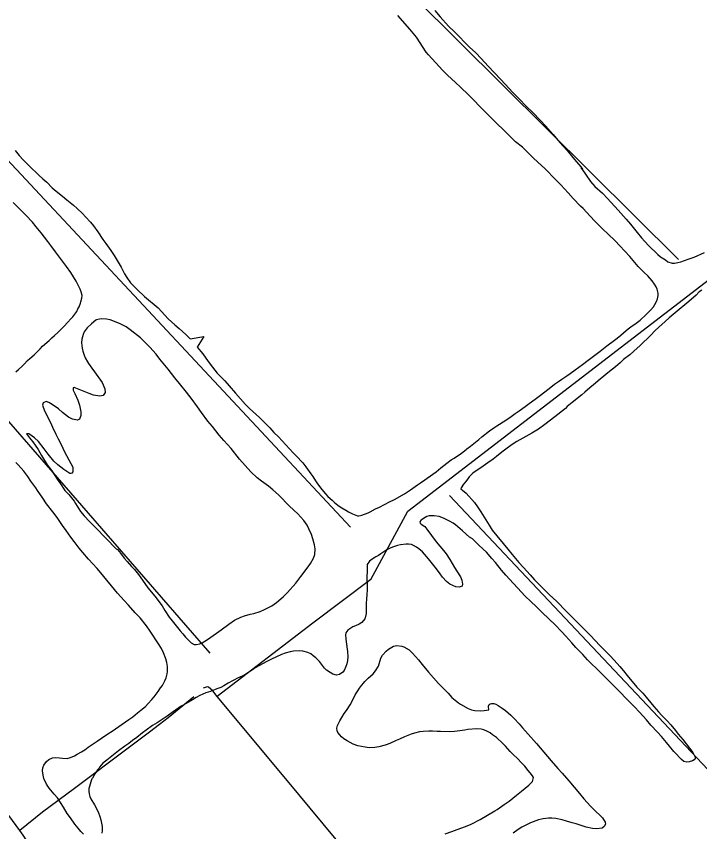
# Model space of a CAD drawing. Extents: x 3392644 to 3430565, y 576657 to 602123.
# Drawn here: x 3397898 to 3399477, y 592018 to 593901 of the extents above; entities that cross this region are included whole.
import ezdxf

# ---------------------------------------------------------------- set-up
doc = ezdxf.new("R2010")
doc.units = 0
doc.layers.add('V-SITE-VEGE', color=7, linetype='Continuous')
doc.layers.add('V-TOPO-SHOR', color=7, linetype='Continuous')

msp = doc.modelspace()

# ---------------------------------------------------------------- linework, layer by layer
at = {"layer": 'V-SITE-VEGE'}
for points in [[(3398864.8, 593914), (3398877.4, 593899.7), (3398896.9, 593877.8), (3398910.1, 593864.8), (3398945.2, 593829.8), (3398959.5, 593816.6), (3398972, 593803.4), (3398988.1, 593785.7), (3399016.7, 593755.9), (3399027.3, 593744.1), (3399044.9, 593725), (3399058.3, 593711.4), (3399077.6, 593692.1), (3399090.8, 593679.7), (3399109.2, 593660.4), (3399120.5, 593647.6), (3399138.3, 593627.6), (3399149.4, 593614.8), (3399160.9, 593601.7), (3399170.9, 593590.8), (3399184.1, 593574.8), (3399191.9, 593565.1), (3399201.9, 593553.4), (3399206.1, 593547.9), (3399202, 593550.6), (3399205.7, 593546.4), (3399213.1, 593536.3), (3399224.8, 593519.6), (3399234.8, 593508.1), (3399252.3, 593492.1), (3399263.6, 593480.4), (3399288.1, 593453.5), (3399306.6, 593432.7), (3399317, 593420.5), (3399332.6, 593401.3)], [(3399023.7, 593638.4), (3399007.9, 593653.5), (3398997.5, 593663.7), (3398981.5, 593679.9), (3398970.8, 593691), (3398953.3, 593708.6), (3398942.7, 593719.6), (3398924.5, 593737.2), (3398912.4, 593748.1), (3398894.2, 593764.8), (3398882.5, 593776.1), (3398866.9, 593793.2), (3398858, 593803), (3398850.4, 593811.7), (3398845.2, 593817.8), (3398822.9, 593852.4), (3398806.9, 593871.3), (3398779.3, 593902.6)], [(3398650.5, 592765.6), (3398659.7, 592760), (3398665.7, 592756.7), (3398674.8, 592752.2), (3398686.3, 592747.4), (3398689.3, 592747.5), (3398693.6, 592748), (3398696.5, 592748.9), (3398710.9, 592754.2), (3398715.4, 592756.4), (3398728.1, 592763.2), (3398737, 592767.6), (3398760.6, 592779.7), (3398771.4, 592785), (3398794.7, 592797.8), (3398808.4, 592807.3), (3398824.8, 592818.7), (3398831.5, 592823.7), (3398842.1, 592830.7), (3398860.2, 592843.1), (3398867.8, 592848.6), (3398879, 592857.9), (3398885.9, 592863.3), (3398892.6, 592869), (3398902.8, 592876.4), (3398909.3, 592880.6), (3398926.4, 592892.3), (3398937.1, 592900.6), (3398939.2, 592902.3), (3398947.6, 592908.4), (3398966.4, 592923.2), (3398973.7, 592929.7), (3398991, 592943.2), (3399001.1, 592950.6), (3399008.1, 592955.2), (3399028.7, 592968.3), (3399041.4, 592976.9), (3399050.7, 592983.8), (3399060, 592989.9), (3399073.9, 592999.5), (3399083.1, 593006.3), (3399096.6, 593016.3), (3399105.9, 593023.7), (3399128.8, 593041.5), (3399141.7, 593051.1), (3399150.3, 593057.4), (3399158.3, 593062.9), (3399169.9, 593070.5), (3399177.7, 593076.2), (3399189.3, 593084.3), (3399206, 593096.5), (3399219, 593106.7), (3399228.5, 593113.5), (3399247, 593127.4), (3399262.2, 593139.6), (3399280.1, 593152.8), (3399286, 593157.4), (3399294.4, 593164.8), (3399306.6, 593175.2), (3399311.9, 593179.4), (3399320.5, 593185.7), (3399326.8, 593190), (3399339, 593199.2), (3399352.5, 593211.3), (3399359.2, 593218.3), (3399363.8, 593223.2), (3399369.7, 593230.1), (3399372.8, 593235.1), (3399376.9, 593242.4), (3399379.6, 593248.2), (3399380.8, 593256.1), (3399380.7, 593261.6), (3399378.8, 593270.4), (3399376.4, 593276.1), (3399372.5, 593282.4), (3399366.8, 593289.6), (3399356.8, 593301.1), (3399348.4, 593309.5), (3399334.7, 593323.4), (3399315.4, 593346.3), (3399292.6, 593370.9), (3399281.6, 593382), (3399264.3, 593398.3), (3399252.8, 593409.5), (3399234.8, 593427.7), (3399224, 593439.5), (3399207.3, 593457.1), (3399201.7, 593462.6), (3399184.5, 593480.4), (3399173.2, 593493.2), (3399155.9, 593511.7), (3399144.6, 593523.5), (3399118.9, 593549.3), (3399103.1, 593564.2), (3399092.3, 593574), (3399077.5, 593588.5), (3399067.8, 593598.3), (3399051.6, 593611.1), (3399042.5, 593619.3), (3399033.6, 593628.5), (3399023.7, 593638.4)], [(3397895.5, 593591.1), (3397905, 593579.7), (3397913.9, 593569.4), (3397927.6, 593555.3), (3397950.5, 593534), (3397959.8, 593525.8), (3397968.7, 593517.4), (3397981.2, 593504.4), (3397990.3, 593496.7), (3398004.8, 593485.2), (3398014.7, 593476.8), (3398030, 593464.7), (3398038.9, 593456.7), (3398051.2, 593445.2), (3398058.2, 593437.4), (3398069.2, 593425.7), (3398076.6, 593416.6), (3398086.2, 593402.9), (3398098.4, 593385), (3398105.2, 593376.4), (3398116.7, 593360.3), (3398124.2, 593348.7), (3398140.6, 593321.5), (3398148.3, 593306.3), (3398153.3, 593297.6), (3398161.8, 593285.6), (3398177.4, 593269.7), (3398194.5, 593253.9), (3398225.8, 593227.4), (3398248.8, 593202.4), (3398264, 593188.3), (3398274.7, 593179.5), (3398289.7, 593165.9), (3398299.4, 593156.1), (3398331.1, 593161.5), (3398316.1, 593136.7), (3398328.7, 593121.4), (3398341.6, 593103.5), (3398351.4, 593090.4), (3398362.5, 593076.9), (3398379.6, 593059.1), (3398389.8, 593047.5), (3398404.4, 593030.3), (3398427.6, 593004.2), (3398436.7, 592995.2), (3398459.8, 592974.5), (3398483.8, 592950.5), (3398493.4, 592940), (3398503.6, 592929.8), (3398537.8, 592892.8), (3398545, 592885.4), (3398559.7, 592869.7), (3398567.3, 592860.4), (3398578.7, 592844.4), (3398582.8, 592837.9), (3398589.6, 592828), (3398594.2, 592821), (3398604, 592807.9), (3398612.2, 592798.1), (3398618.1, 592792), (3398628, 592783.4), (3398634.1, 592777.3), (3398644, 592769.8), (3398650.5, 592765.6)], [(3397897.2, 593079.6), (3397903.1, 593084.8), (3397911, 593092.4), (3397916.3, 593097.6), (3397923.8, 593105.6), (3397929.5, 593110.8), (3397939.4, 593119), (3397953.2, 593132.9), (3397958.9, 593138.9), (3397974, 593152.4), (3397980.3, 593158.3), (3397986.2, 593163.5), (3397994, 593170.8), (3397998.8, 593175.2), (3398007.6, 593184.1), (3398017, 593194.4), (3398024.2, 593201.8), (3398028.8, 593206.8), (3398037.8, 593218.8), (3398040.6, 593225.5), (3398043.1, 593230.2), (3398046.2, 593238.4), (3398047.4, 593241.2), (3398049.6, 593250.2), (3398050, 593255.9), (3398047.7, 593264.2), (3398045.5, 593270.5), (3398036.4, 593289.2), (3398023.8, 593309.4), (3398014.2, 593322.9), (3398007.2, 593332.4), (3397995.7, 593347.3), (3397988.9, 593356.8), (3397978.2, 593371.4), (3397971, 593380.6), (3397963.4, 593390.7), (3397955.6, 593400.6), (3397944.1, 593414.9), (3397935.4, 593425.2), (3397920.4, 593441.8), (3397908.7, 593453), (3397890.8, 593470.8)], [(3399332.6, 593401.3), (3399342.6, 593388.9), (3399358.3, 593371.9), (3399379.7, 593351.1), (3399386.6, 593345.3), (3399397.4, 593338.2), (3399403.4, 593334), (3399412.8, 593330.6), (3399418.2, 593330.4), (3399426, 593332.1), (3399433, 593333.9), (3399441.3, 593336.6), (3399450.4, 593339.7), (3399463.8, 593344.6), (3399487.9, 593355)], [(3399481.4, 593268.6), (3399475.9, 593264.2), (3399468.6, 593257.1), (3399451.3, 593242.1), (3399420.2, 593216), (3399406.5, 593204.1), (3399396.8, 593196), (3399382.3, 593182.8), (3399373.1, 593174.1), (3399363.7, 593164.2), (3399339.5, 593140.8), (3399324.8, 593127.3), (3399315.6, 593119.1), (3399301.1, 593108), (3399293.3, 593100.8), (3399281.9, 593091.5), (3399275.4, 593086.3), (3399268.5, 593080.4), (3399246.6, 593062.6), (3399231.4, 593049.6), (3399223.2, 593042.8), (3399211.7, 593033), (3399204.3, 593026.5), (3399182, 593009.3), (3399170.4, 592999.6), (3399167.1, 592995.3), (3399142.4, 592975.7), (3399119.1, 592957.8), (3399104.5, 592947), (3399089.1, 592938), (3399054.7, 592919.1), (3399043.7, 592912.1), (3399029, 592901.2), (3399020.1, 592894.5), (3399007.3, 592884.2), (3398999.5, 592878.4), (3398987.3, 592869.4), (3398971.5, 592858.1), (3398960.7, 592851.3), (3398953.1, 592845.9), (3398951, 592844.1), (3398944.1, 592837), (3398942.4, 592834.8), (3398936.4, 592826.4), (3398931.4, 592820.2), (3398926.1, 592812.2), (3398924.7, 592809.2), (3398929, 592806.3), (3398937.4, 592799.4), (3398956.3, 592777.7), (3398963.7, 592767.8), (3398971.4, 592756.6), (3398978.8, 592744)], [(3398275, 593053), (3398264, 593066.2), (3398249.2, 593086), (3398229.8, 593109.1), (3398221.1, 593120.5), (3398207, 593136.9), (3398185.4, 593158.5), (3398161.2, 593177.1), (3398152.3, 593183.4), (3398138.4, 593190.6), (3398128.9, 593194.7), (3398115.2, 593199.6), (3398106.4, 593201.6), (3398096, 593202.1), (3398090, 593201.6), (3398083.7, 593200), (3398081.8, 593199.1), (3398072.1, 593191), (3398062, 593181.3), (3398055.1, 593171.8), (3398052.9, 593166), (3398049.6, 593154.9), (3398048.9, 593146.8), (3398050.4, 593134.6), (3398051.6, 593127.8), (3398054.7, 593117.9), (3398057.6, 593112.2), (3398062.6, 593102.9), (3398064.8, 593099.3), (3398072.7, 593087.9), (3398079, 593079.9), (3398096.2, 593054.8), (3398103, 593040.2), (3398103.8, 593032.1), (3398099, 593025), (3398091.4, 593023.4), (3398076.4, 593025.7), (3398066.8, 593029.4), (3398051.3, 593035.8), (3398031.8, 593043.6), (3398029.7, 593042.5), (3398029.8, 593037.6), (3398033.1, 593029.7), (3398040.1, 593014.3), (3398044.2, 593003), (3398047.6, 592987.5), (3398047.3, 592978.6), (3398044.3, 592970.2), (3398039.4, 592968.4), (3398027.6, 592970.4), (3398018.8, 592975.4), (3398005, 592986.2), (3397995.5, 592994), (3397980.8, 593004.6), (3397973.3, 593009.2), (3397966.9, 593011), (3397960.3, 593008.1), (3397958.9, 593003), (3397963.2, 592989.8), (3397976.8, 592962.5), (3397982.1, 592951.8), (3397989.8, 592935.5), (3397995.1, 592924.7), (3398003.2, 592908.8), (3398008.3, 592898), (3398013.8, 592886.8), (3398019.5, 592876.7), (3398028.7, 592859.8), (3398029, 592856.2), (3398028.7, 592848.9), (3398026.8, 592846.1), (3398024.5, 592844.8), (3398021.7, 592845.2), (3398014.8, 592849.6), (3398007.9, 592854.6), (3397994.3, 592865), (3397985, 592873.8), (3397972, 592889.6), (3397962.6, 592902), (3397949.2, 592919.1), (3397940.5, 592927.4), (3397929.7, 592934.9), (3397926.9, 592936.4), (3397921.8, 592936.3), (3397928.6, 592927.5), (3397936.6, 592918), (3397948.8, 592900.1), (3397956.5, 592886.6), (3397969.8, 592865), (3397979.9, 592850.9), (3397992.7, 592831.9), (3398000.2, 592820.8), (3398010.6, 592805.8), (3398019.3, 592796.6), (3398031.5, 592781.2), (3398035.2, 592775.5), (3398046.3, 592757.5), (3398054.6, 592747), (3398067, 592734), (3398074.3, 592726.9), (3398081.7, 592719.5)], [(3398081.7, 592719.5), (3398129.1, 592671.1), (3398131.9, 592669.6), (3398136.7, 592663.9), (3398138.7, 592661), (3398147.2, 592649.8), (3398153.9, 592641.4), (3398164.3, 592630), (3398171.2, 592622.9), (3398180.2, 592612), (3398185.6, 592604), (3398195.2, 592591.1), (3398202.2, 592581.2), (3398218.5, 592561.4), (3398234.8, 592539.3), (3398241.2, 592528.3), (3398251.6, 592512.9), (3398254.9, 592508.3), (3398276.4, 592481.8), (3398282.7, 592474.6), (3398289, 592467.3), (3398297.3, 592458.2), (3398302.2, 592454.1), (3398309.3, 592450.3), (3398313.8, 592449.8), (3398321.9, 592451.4), (3398327.8, 592454.2), (3398339.8, 592461.7), (3398360.3, 592475.9), (3398371.7, 592484.1), (3398389.4, 592497.4), (3398402, 592506.1), (3398417, 592513.2), (3398425.5, 592516.1), (3398438.2, 592519.9), (3398447.1, 592521.8), (3398461.4, 592526.3), (3398471.5, 592530.7), (3398488.4, 592539.7), (3398499.4, 592547.3), (3398514.5, 592559.9), (3398524.6, 592570.1), (3398543.9, 592591.7), (3398555.1, 592606.8), (3398572.3, 592629.1), (3398577.5, 592637.2), (3398584.9, 592649.5), (3398587.4, 592657.6), (3398588.2, 592671.1), (3398587, 592680.2), (3398583.2, 592694.2), (3398579.8, 592704), (3398574.1, 592717.1), (3398570.1, 592725.4), (3398562, 592736.5), (3398555.7, 592744.1), (3398548.4, 592751.9), (3398529.3, 592769.7), (3398522, 592776.8), (3398511.3, 592788.1), (3398503.6, 592795.5), (3398490.4, 592807.4), (3398480.6, 592815.4), (3398464.3, 592827), (3398454.3, 592835.2), (3398440, 592849), (3398414, 592877.8), (3398394.2, 592902.7), (3398377.5, 592920.9), (3398366.9, 592933.6), (3398351.2, 592953.3), (3398340.8, 592966.2), (3398326, 592985.6), (3398317, 592999.1), (3398302.2, 593019.3), (3398291.6, 593032.8), (3398275, 593053)], [(3398231.6, 592349.8), (3398235.6, 592355.6), (3398241.4, 592365.9), (3398244.3, 592373), (3398246.9, 592382), (3398247.4, 592387.1), (3398247.3, 592394.4), (3398247.5, 592399.5), (3398246, 592408.8), (3398243.8, 592416.7), (3398238.4, 592430.5), (3398233.2, 592440.6), (3398227, 592451.4), (3398207.6, 592481.1), (3398198.9, 592493.3), (3398184.3, 592511.6), (3398172.6, 592523.4), (3398157.2, 592540.6), (3398147.7, 592551.6), (3398132, 592568.4), (3398093.3, 592615.9), (3398085.3, 592625.4), (3398065.1, 592647), (3398052.1, 592662.4), (3398043.6, 592672.7), (3398031.9, 592687.8), (3398024.5, 592698), (3398013.2, 592713.5), (3398005.1, 592725.1), (3397992.2, 592743.3), (3397982.2, 592756.1), (3397968.1, 592774.6), (3397959.6, 592787.7), (3397947.1, 592805.6), (3397943.2, 592811.5), (3397931.6, 592827.6), (3397924.9, 592837.9), (3397915.7, 592850.5), (3397902.5, 592865.2), (3397897.1, 592870.5)], [(3398978.8, 592744), (3398990.2, 592725.8), (3398997.6, 592714.2), (3399033.7, 592670), (3399043.7, 592658.3), (3399059.3, 592639.5), (3399069.5, 592628), (3399084.9, 592611), (3399094.9, 592599.4), (3399119.8, 592574.6), (3399130.2, 592565), (3399145.8, 592550.1), (3399169.4, 592526.6), (3399178.5, 592517.2), (3399192.1, 592503.3), (3399201.2, 592493.7), (3399210.5, 592484.4), (3399224.2, 592470.6), (3399246.1, 592447.7), (3399269.7, 592424), (3399279, 592413.9), (3399292, 592399.4), (3399300.5, 592389.3), (3399309.4, 592378.1), (3399331.4, 592351.6), (3399345.4, 592337.4), (3399353.5, 592328.5), (3399363.9, 592315.1), (3399370.7, 592306.9), (3399381.9, 592294.3), (3399389.5, 592286.3), (3399401.9, 592273.9), (3399409.9, 592264.9), (3399421, 592251.6), (3399427.3, 592243.2), (3399437.5, 592230.8), (3399460.6, 592200.7), (3399463.6, 592195.8), (3399466.3, 592190.1), (3399466.3, 592186.9), (3399463.8, 592183.9), (3399460.2, 592181.7), (3399452.2, 592179.2), (3399446.9, 592178.7), (3399440.4, 592179.9), (3399434.6, 592184.5), (3399430.9, 592188.7), (3399423.5, 592196.7), (3399417.1, 592203.2), (3399407.1, 592214.9), (3399400.3, 592223.6), (3399388.6, 592237.5), (3399379.1, 592247.3), (3399363.7, 592263.9), (3399353.7, 592275.9), (3399338, 592294), (3399325.9, 592306.2), (3399306.4, 592326.1), (3399293.8, 592339.1), (3399267, 592366.4), (3399247.5, 592385.1), (3399217.6, 592414.6), (3399206.6, 592426.6), (3399191, 592443.2), (3399181.4, 592453.7), (3399167.9, 592469.5), (3399158.4, 592479.6), (3399142.2, 592496.1), (3399129.8, 592507.7), (3399111.2, 592525.5), (3399098.7, 592537.6), (3399086.5, 592549.2), (3399074, 592561.5), (3399029.1, 592610.3), (3399018.9, 592622.1), (3399005.4, 592639.3), (3398996.9, 592649), (3398984.4, 592663.1), (3398976.3, 592670.4), (3398966.2, 592680.5), (3398951.9, 592693.9), (3398945.4, 592698.3), (3398928.6, 592712.5), (3398913, 592726.1), (3398907.2, 592730.3), (3398899.2, 592734.6), (3398894.5, 592736.9), (3398886.8, 592741), (3398881.4, 592743.3), (3398875, 592745.7), (3398863.7, 592747.1), (3398852.2, 592746.9), (3398846.6, 592745.5), (3398842.6, 592743.7), (3398836.3, 592739.6), (3398832.9, 592736.3), (3398830.6, 592733.5), (3398830.7, 592730.5), (3398833.7, 592728), (3398841.5, 592722.2), (3398846.7, 592716.5)], [(3398846.7, 592716.5), (3398868.2, 592686.8), (3398884.7, 592667.5), (3398890.8, 592659.5), (3398899.6, 592646), (3398904.8, 592637.1), (3398910.1, 592627.8), (3398915.6, 592619.1), (3398924.3, 592606.5), (3398927.4, 592598.4), (3398929, 592589.1), (3398928.3, 592585), (3398921.3, 592582.4), (3398913.2, 592582.9), (3398899.8, 592589.3), (3398891.9, 592595.5), (3398882.7, 592605.8), (3398877.1, 592613.6), (3398868.6, 592624.6), (3398865.8, 592628.6), (3398856.6, 592640), (3398850.7, 592648), (3398836.2, 592664.3), (3398828, 592671), (3398822.8, 592674.6), (3398815.5, 592678.7), (3398811, 592680.8), (3398804, 592682), (3398798.8, 592681.9), (3398785.9, 592680), (3398778.9, 592678.4), (3398769.1, 592675.6), (3398763.6, 592673.2), (3398755.4, 592669.2), (3398749.4, 592665.5), (3398740.2, 592659.2), (3398734.5, 592655.5), (3398728.5, 592652.4), (3398726.6, 592651.3), (3398720.1, 592647), (3398713.8, 592642.2), (3398708.8, 592634.8), (3398708.7, 592629.9), (3398709, 592623.8), (3398707.8, 592601.4), (3398708.7, 592587.1), (3398708.9, 592577.3), (3398707.8, 592564.5), (3398706.8, 592556.2), (3398706.4, 592544), (3398706.6, 592527.8), (3398706.3, 592522), (3398704.1, 592512), (3398702.9, 592509), (3398696.2, 592501), (3398690.3, 592497.3), (3398681.6, 592493.3), (3398675.9, 592490.5), (3398668.3, 592486.3), (3398663.9, 592483.4), (3398659.7, 592477.2), (3398658.7, 592472.7), (3398659.1, 592463.3), (3398659.8, 592455.9), (3398663, 592434.2), (3398664.2, 592421.6), (3398663.5, 592413.5), (3398661.9, 592405.6), (3398659.5, 592399), (3398655.3, 592390.2), (3398652.2, 592385.9), (3398645, 592380.6), (3398638, 592379.2), (3398629, 592381.7), (3398623.4, 592385.2), (3398614.6, 592391), (3398609.9, 592395.6), (3398603.1, 592404.3), (3398598.5, 592411), (3398590.1, 592419.6), (3398584.2, 592424.2), (3398578.2, 592428.2), (3398571.8, 592431.7), (3398559.8, 592434.5), (3398551.3, 592435.2), (3398538.7, 592435), (3398530.8, 592433.4), (3398518.9, 592430.2), (3398511.1, 592427.3), (3398498, 592421.1), (3398489.5, 592416.9), (3398476.6, 592410.8), (3398450, 592396.3), (3398443.5, 592391.5), (3398434.6, 592385.4), (3398426.2, 592380.1), (3398423, 592378.6), (3398413.3, 592374.2), (3398410.7, 592373.3), (3398387.7, 592360.8), (3398377.8, 592354.9)], [(3398722.6, 592382.7), (3398728.2, 592389.4), (3398734.5, 592400.4), (3398740.3, 592418.8), (3398744.3, 592425.5), (3398752.2, 592434.8), (3398758.1, 592439.5), (3398769.5, 592445.9), (3398776.8, 592447.5), (3398789.1, 592446.4), (3398793.4, 592445), (3398805.9, 592437.9), (3398813.7, 592430.2), (3398826.9, 592415), (3398835.9, 592404.1), (3398850, 592386.4), (3398873.6, 592360.2), (3398882.5, 592350.5), (3398895.7, 592337.3), (3398904.6, 592328), (3398919.3, 592315.5), (3398924.3, 592312.4), (3398941.9, 592302.4), (3398949.4, 592299.1), (3398957.5, 592297.6), (3398970.5, 592297.1), (3398979.1, 592297.9), (3398989.5, 592299.1), (3398989.4, 592301.3), (3398989.2, 592304.9), (3398989.1, 592307.9), (3398990.3, 592311.5), (3398992.9, 592313), (3398995.6, 592314.1), (3399001.2, 592314.2), (3399005.9, 592312.4), (3399011.5, 592309.5), (3399020.7, 592303.2), (3399028.1, 592297.6), (3399040.2, 592286.7), (3399048, 592278.9), (3399059.5, 592266.8), (3399067.3, 592257.7), (3399080.3, 592243), (3399099.6, 592221.6), (3399133.5, 592181.2), (3399148.7, 592164), (3399159.1, 592153), (3399174.7, 592135.4), (3399199.1, 592105.7), (3399209.3, 592093.5), (3399224.7, 592076.9), (3399234.6, 592066.9), (3399248.7, 592053.7), (3399252.2, 592049.7), (3399258.7, 592040), (3399259.2, 592035.5), (3399256.3, 592029.5), (3399251.1, 592026), (3399238.7, 592024.7), (3399229.1, 592025.4), (3399214.6, 592028.4), (3399191.2, 592035.7), (3399182.4, 592038.3), (3399169, 592042.2), (3399159.1, 592044.8), (3399144.8, 592048.2), (3399135.2, 592048.9), (3399127.3, 592048.7), (3399121.3, 592048.4), (3399115, 592047.5), (3399111.1, 592046.8), (3399104.1, 592044.8), (3399098, 592042.5), (3399085.9, 592038.5), (3399077.9, 592034.7), (3399065.8, 592028.2), (3399057.6, 592022.9), (3399045.6, 592014.6)], [(3398889.1, 592013), (3398904.4, 592018.1), (3398916.5, 592022.6), (3398935.6, 592030.1), (3398948.7, 592035.5), (3398970, 592046.3), (3399003.2, 592065.7), (3399008.9, 592069.2), (3399025.1, 592080.4), (3399036.3, 592088.6), (3399053.6, 592102.1), (3399065.3, 592111.7), (3399082.4, 592125), (3399090.4, 592133.8), (3399092.6, 592142.6), (3399090.4, 592146.8), (3399084.9, 592153.6), (3399080.4, 592159), (3399072.5, 592169.1), (3399065.8, 592176.3), (3399054.8, 592187.2), (3399047, 592195.2), (3399039, 592203.1), (3399028.5, 592214.9), (3399022, 592221.4), (3399007.1, 592235), (3398998.3, 592241.7), (3398992.7, 592245.7), (3398986.6, 592249.2), (3398977.8, 592252.9), (3398972.1, 592254.5), (3398961.6, 592255.6), (3398941.4, 592253.6), (3398934.2, 592252.4), (3398916.7, 592249.8), (3398910.3, 592249.5), (3398899.5, 592248.7), (3398878, 592249), (3398870.1, 592249.3), (3398859.2, 592250.2), (3398851.3, 592250), (3398838.1, 592249.2), (3398829.6, 592248.2), (3398817.7, 592245.5), (3398810.1, 592243.2), (3398795.2, 592236.8), (3398783.4, 592231.5), (3398775.8, 592228), (3398760.7, 592221.8), (3398750.1, 592217.5), (3398735.5, 592213.9), (3398726.6, 592212.5), (3398713.6, 592211.8), (3398704, 592212.8), (3398686.9, 592215.7), (3398676.4, 592220), (3398662.4, 592227.4), (3398654.9, 592232), (3398649, 592237), (3398645.3, 592241.2), (3398640.8, 592246.9), (3398639.4, 592250.5), (3398638.7, 592257.1), (3398640.5, 592262.7), (3398645.5, 592273.6), (3398650.5, 592281.2), (3398655.6, 592290.6), (3398661.1, 592298), (3398669.2, 592310.5), (3398673.9, 592319.5), (3398681.2, 592333.9), (3398687, 592342.7), (3398690.9, 592349.6), (3398693, 592352.6), (3398703.1, 592364.9), (3398711.2, 592372.5), (3398722.6, 592382.7)], [(3398053.7, 592012.1), (3398047, 592018.6), (3398040.7, 592025.8), (3398033.5, 592034.8), (3398023, 592049.4), (3398015.8, 592060.1), (3398007.3, 592074.7), (3397993.1, 592095.8), (3397985.9, 592104.2), (3397974.4, 592118.3), (3397967.9, 592127.3), (3397961.9, 592140.3), (3397959.9, 592148.1), (3397958.7, 592158.3), (3397959.2, 592165.6), (3397961.4, 592171.4), (3397967.9, 592180.2), (3397973.4, 592184.6), (3397982, 592188.5), (3397988, 592188.8), (3397997.6, 592188.1), (3398004.7, 592187.4), (3398015.7, 592186.9), (3398023, 592189), (3398032.5, 592193.2), (3398038.4, 592196.7), (3398049, 592202.2), (3398056.3, 592207.2), (3398064.1, 592212.8), (3398085.2, 592227), (3398094.9, 592233.8), (3398109.7, 592243.4), (3398119.6, 592250.2), (3398158.4, 592277.2), (3398167, 592283.3), (3398178.4, 592292), (3398185.8, 592298.1), (3398196.3, 592307), (3398202.4, 592313.5), (3398211.6, 592323), (3398216.6, 592329.1), (3398225.8, 592341.6), (3398231.6, 592349.8)], [(3398377.8, 592354.9), (3398370.6, 592351.1), (3398361.7, 592347.4), (3398346.6, 592341.8), (3398336.2, 592338.2), (3398321.8, 592332.2), (3398313.6, 592327.6), (3398305, 592322.4), (3398290.2, 592314), (3398278.8, 592307.5), (3398265.7, 592298.3), (3398258.5, 592292.7), (3398246.9, 592284.6), (3398237.2, 592278.5), (3398223.3, 592269.3), (3398212.8, 592262.7), (3398198.2, 592252.3), (3398189.6, 592245.7), (3398176.3, 592235.3), (3398166.6, 592228.5), (3398158, 592221.8), (3398148.7, 592215), (3398134.6, 592204.2), (3398126.4, 592198.1), (3398114.8, 592188.9), (3398107.5, 592183.3), (3398098.4, 592175.9), (3398094.4, 592171.6), (3398090.4, 592166.8), (3398088.8, 592164), (3398085.2, 592159.5), (3398083.4, 592156.5), (3398079.8, 592151.5), (3398073.8, 592141.4), (3398072.5, 592139.7), (3398070.3, 592133.2), (3398066.9, 592122.3), (3398065.9, 592117.6), (3398065.8, 592110.4), (3398066.1, 592105.5), (3398068.3, 592098.7), (3398070.5, 592093.8), (3398078.6, 592080.1), (3398087.4, 592063.4), (3398090.8, 592053.2), (3398093.2, 592045.4), (3398095.1, 592037.5), (3398096.2, 592030.1), (3398096.8, 592020.3), (3398095.4, 592014.7)]]:
    msp.add_lwpolyline(points, dxfattribs=at)
at = {"layer": 'V-TOPO-SHOR'}
for p, q in [((3398410.6, 594349.4), (3399427.9, 593339.4)), ((3397579.6, 593887.8), (3398669.9, 592721.2)), ((3397266.6, 593669.4), (3398345.1, 592430.4)), ((3398898.9, 592794.4), (3400631.3, 590954.4)), ((3397906.1, 592020.6), (3397881.3, 592054.9))]:
    msp.add_line(p, q, dxfattribs=at)
for points in [[(3398717.1, 592600.2), (3398802.5, 592757.9), (3400583.5, 594128)], [(3398717.1, 592600.2), (3398582.8, 592499.5), (3398362.4, 592330.3), (3398352, 592342.7), (3398342.5, 592351.6), (3398339.3, 592352.4), (3398329.9, 592349.5)], [(3398307.9, 592329.1), (3398248.6, 592280.6), (3398229.2, 592265.4), (3398205.5, 592247.7), (3398113.1, 592178.3), (3398079, 592152.3), (3398032.8, 592117.4), (3397958.3, 592062.8), (3397906.1, 592020.6)], [(3398982.3, 591553), (3398834.4, 591746.6), (3398693.2, 591932.1), (3398520.7, 592139.8), (3398362.4, 592330.3)], [(3398950.9, 590489.5), (3398886.4, 590583.5), (3398817.8, 590683.9), (3398813.7, 590690.7), (3398696.4, 590863.3), (3398570.8, 591050.5), (3398463.5, 591211.4), (3398363.1, 591355.1), (3398264.7, 591501.6), (3398161.6, 591650.7), (3398094.6, 591744.2), (3398002.4, 591873.8), (3397913.9, 592009.7), (3397906.1, 592020.6)]]:
    msp.add_lwpolyline(points, dxfattribs=at)

doc.saveas('drawing.dxf')
